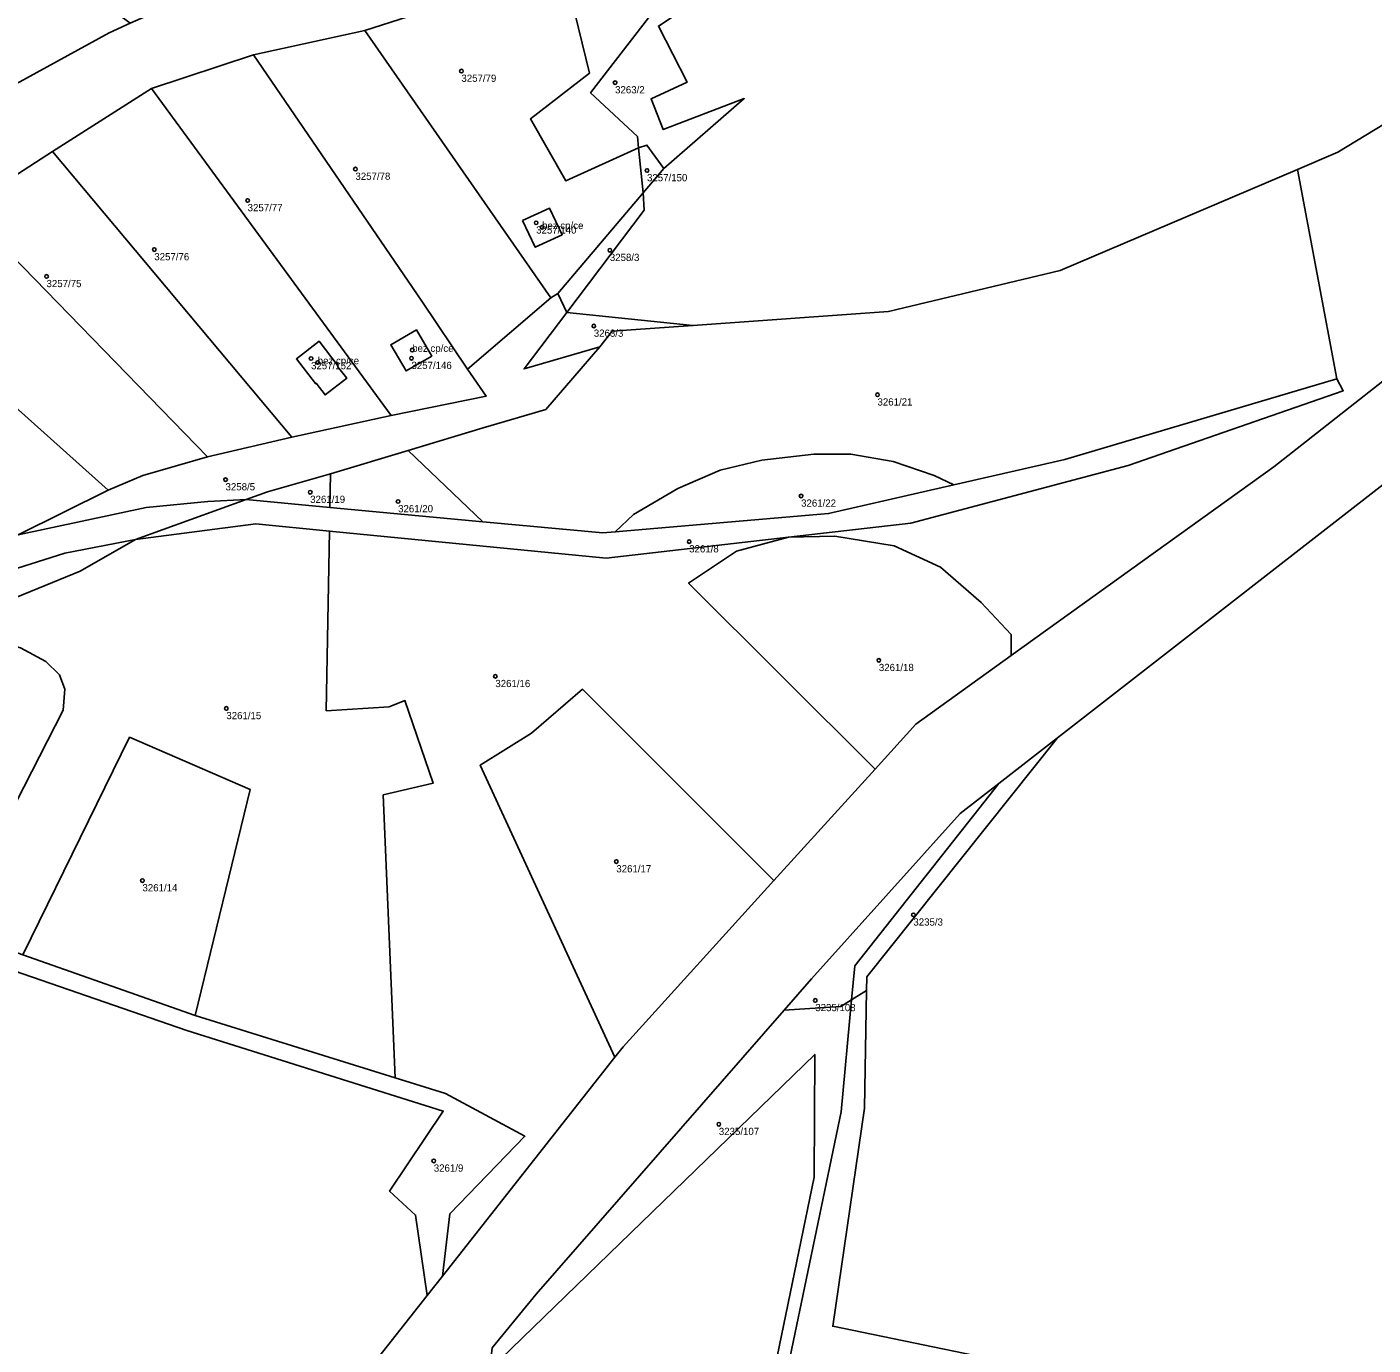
# Model space of a CAD drawing. Extents: x -878211 to -870363, y -1058464 to -1052522.
# Drawn here: x -875941 to -875754.6, y -1056729.3 to -1056546.8 of the extents above; entities that cross this region are included whole.
import ezdxf

# ---------------------------------------------------------------- set-up
doc = ezdxf.new("R2010")
doc.units = 0
for name, color, linetype in [('Definiční body', 7, 'Continuous'), ('Polygon budovy', 7, 'Continuous'), ('Polygon parcely', 7, 'Continuous')]:
    doc.layers.add(name, color=color, linetype=linetype)

msp = doc.modelspace()

# ---------------------------------------------------------------- linework, layer by layer
at = {"layer": 'Definiční body'}
for centre in [(-875880.81, -1056552.90994), (-875859.53, -1056554.50994), (-875895.48, -1056566.47994), (-875855.11, -1056566.67994), (-875910.4, -1056570.82994), (-875870.46, -1056573.91994), (-875869.64, -1056574.53994), (-875923.32, -1056577.61994), (-875860.26, -1056577.71994), (-875938.24, -1056581.33994), (-875862.48, -1056588.20994), (-875887.62, -1056591.53994), (-875901.62, -1056592.70994), (-875900.7, -1056593.25994), (-875887.72, -1056592.66994), (-875823.21, -1056597.72994), (-875913.46, -1056609.47994), (-875901.74, -1056611.21994), (-875833.78, -1056611.73994), (-875889.57, -1056612.50994), (-875849.28, -1056618.06994), (-875823.02, -1056634.49994), (-875876.11, -1056636.71994), (-875913.35, -1056641.15994), (-875859.36, -1056662.36994), (-875924.96, -1056664.99994), (-875818.24, -1056669.73994), (-875831.82, -1056681.58994), (-875845.17, -1056698.73994), (-875884.63, -1056703.80994)]:
    msp.add_circle(centre, 0.25, dxfattribs=at)
at = {"layer": 'Polygon budovy'}
for points in [[(-875872.35, -1056573.6), (-875870.59, -1056577.31), (-875866.88, -1056575.57), (-875868.63, -1056571.87)], [(-875890.58, -1056590.8), (-875888.47, -1056594.43), (-875884.92, -1056592.37), (-875887.04, -1056588.74)], [(-875900.52, -1056590.33), (-875903.66, -1056592.76), (-875901.01, -1056596.18), (-875900.93, -1056596.12), (-875899.67, -1056597.75), (-875896.69, -1056595.44), (-875897.95, -1056593.81), (-875897.87, -1056593.75)]]:
    msp.add_lwpolyline(points, close=True, dxfattribs=at)
at = {"layer": 'Polygon parcely'}
for points in [[(-875719.03, -1056473.69), (-875779.94, -1056503.64), (-875819.27, -1056524.13), (-875837.87, -1056536.25), (-875853.54, -1056546.69), (-875849.56, -1056554.45), (-875854.56, -1056556.73), (-875852.86, -1056561), (-875841.65, -1056556.72), (-875852.79, -1056566.39), (-875855.64, -1056569.75), (-875855.51, -1056572.16), (-875866.23, -1056586.36), (-875848.77, -1056588.15), (-875821.69, -1056586.22), (-875797.9, -1056580.5), (-875765.09, -1056566.55), (-875759.48, -1056564.16), (-875723.29, -1056542.13)], [(-875949.52, -1056571.85), (-875937.43, -1056564.05), (-875923.69, -1056555.3), (-875909.59, -1056550.64), (-875894.17, -1056547.3), (-875866.66, -1056538.43), (-875867.01, -1056533.55), (-875867.41, -1056528.11), (-875876.28, -1056531.08), (-875882.15, -1056533.05), (-875885.61, -1056533.95), (-875886.74, -1056532.87), (-875896.96, -1056535.43), (-875906.79, -1056537.89), (-875917.78, -1056542.73), (-875923.7, -1056544.97), (-875926.65, -1056546.29), (-875929.59, -1056547.61), (-875962.51, -1056565.65)], [(-875706.22, -1056558.88), (-875768.34, -1056607.7), (-875804.7, -1056633.84), (-875817.89, -1056643.33), (-875823.55, -1056649.56), (-875837.54, -1056664.99), (-875858.43, -1056688), (-875859.57, -1056689.45), (-875883.43, -1056719.76), (-875885.54, -1056722.43), (-875892.23, -1056730.93)], [(-875876.54, -1056729.69), (-875870.44, -1056722.25), (-875836.13, -1056682.94), (-875832.35, -1056678.6), (-875811.78, -1056655.72), (-875806.41, -1056651.55), (-875798.29, -1056645.22), (-875745.74, -1056604.33)], [(-875745.74, -1056604.33), (-875798.29, -1056645.22), (-875824.68, -1056678.32), (-875824.71, -1056680.22), (-875824.99, -1056696.52), (-875829.41, -1056726.71), (-875804.15, -1056731.93)], [(-875941.54, -1056675.26), (-875926.74, -1056645.14), (-875910.05, -1056652.4), (-875917.68, -1056683.66), (-875889.98, -1056692.31), (-875891.63, -1056653.14), (-875884.71, -1056651.49), (-875888.63, -1056640.08), (-875890.83, -1056640.93), (-875899.53, -1056641.48), (-875899.06, -1056616.61), (-875909.25, -1056615.62), (-875925.91, -1056617.78), (-875933.59, -1056622.15), (-875945.33, -1056626.95)], [(-875945.33, -1056626.95), (-875933.59, -1056622.15), (-875925.91, -1056617.78), (-875935.73, -1056619.65), (-875943.26, -1056622.04)], [(-875941.86, -1056632.75), (-875938.32, -1056634.64), (-875936.43, -1056636.51), (-875935.69, -1056638.48), (-875935.92, -1056641.4), (-875947.92, -1056664.78)], [(-875804.15, -1056731.93), (-875829.41, -1056726.71), (-875824.99, -1056696.52), (-875824.71, -1056680.22), (-875826.79, -1056681.5), (-875828.26, -1056697.02), (-875839.92, -1056753.04)], [(-875838.62, -1056738.3), (-875831.97, -1056706.07), (-875831.9, -1056689.06), (-875876.86, -1056732.68)]]:
    msp.add_lwpolyline(points, dxfattribs=at)
for points in [[(-875853.35, -1056543.5), (-875840.96, -1056533.23), (-875831.68, -1056529.34), (-875835.59, -1056519.35), (-875836.75, -1056516.5), (-875848.5, -1056521.38), (-875856.71, -1056524.36), (-875857.58, -1056524.66), (-875866.13, -1056527.65), (-875867.41, -1056528.11), (-875867.01, -1056533.55), (-875866.66, -1056538.43), (-875863.09, -1056553.2), (-875871.25, -1056559.53), (-875866.34, -1056568.12), (-875856.28, -1056563.53), (-875856.41, -1056561.99), (-875862.93, -1056555.9)], [(-875856.28, -1056563.53), (-875855.13, -1056563.15), (-875852.79, -1056566.39), (-875841.65, -1056556.72), (-875852.86, -1056561), (-875854.56, -1056556.73), (-875849.56, -1056554.45), (-875853.54, -1056546.69), (-875837.87, -1056536.25), (-875819.27, -1056524.13), (-875831.68, -1056529.34), (-875840.96, -1056533.23), (-875853.35, -1056543.5), (-875862.93, -1056555.9), (-875856.41, -1056561.99)], [(-875926.65, -1056546.29), (-875951.53, -1056527.78), (-875953.65, -1056531.96), (-875968.14, -1056559.94), (-875962.51, -1056565.65), (-875929.59, -1056547.61)], [(-875804.7, -1056633.84), (-875768.34, -1056607.7), (-875706.22, -1056558.88), (-875716.38, -1056537.2), (-875723.29, -1056542.13), (-875759.48, -1056564.16), (-875765.09, -1056566.55), (-875759.62, -1056595.53), (-875758.73, -1056597.18), (-875788.49, -1056607.53), (-875818.6, -1056615.49), (-875835.53, -1056617.44), (-875829.12, -1056617.29), (-875820.9, -1056618.64), (-875814.51, -1056621.59), (-875808.87, -1056626.51), (-875804.7, -1056630.94)], [(-875866.34, -1056568.12), (-875871.25, -1056559.53), (-875863.09, -1056553.2), (-875866.66, -1056538.43), (-875894.17, -1056547.3), (-875868.42, -1056584.3), (-875867.46, -1056583.72), (-875855.64, -1056569.75), (-875856.28, -1056563.53)], [(-875894.17, -1056547.3), (-875909.59, -1056550.64), (-875886.28, -1056584.79), (-875879.98, -1056594.19), (-875868.42, -1056584.3)], [(-875879.98, -1056594.19), (-875886.28, -1056584.79), (-875909.59, -1056550.64), (-875923.69, -1056555.3), (-875890.52, -1056600.59), (-875877.36, -1056597.92)], [(-875923.69, -1056555.3), (-875937.43, -1056564.05), (-875904.3, -1056603.6), (-875890.52, -1056600.59)], [(-875855.13, -1056563.15), (-875856.28, -1056563.53), (-875855.64, -1056569.75), (-875852.79, -1056566.39)], [(-875904.3, -1056603.6), (-875937.43, -1056564.05), (-875949.52, -1056571.85), (-875915.94, -1056606.34)], [(-875826.88, -1056605.97), (-875821.05, -1056606.98), (-875815.37, -1056608.93), (-875812.65, -1056610.22), (-875797.27, -1056606.71), (-875759.62, -1056595.53), (-875765.09, -1056566.55), (-875797.9, -1056580.5), (-875821.69, -1056586.22), (-875848.77, -1056588.15), (-875859.93, -1056588.94), (-875861.65, -1056591.09), (-875869.14, -1056599.76), (-875877.78, -1056602.31), (-875888.18, -1056605.44), (-875877.83, -1056615.31), (-875861.25, -1056616.86), (-875859.51, -1056616.71), (-875856.97, -1056614.31), (-875850.83, -1056610.72), (-875845, -1056608.15), (-875839.23, -1056606.79), (-875832.01, -1056605.97)], [(-875855.51, -1056572.16), (-875855.64, -1056569.75), (-875867.46, -1056583.72), (-875866.23, -1056586.36)], [(-875949.52, -1056571.85), (-875955.33, -1056576.78), (-875961.23, -1056582.75), (-875929.71, -1056610.93), (-875924.9, -1056608.92), (-875915.94, -1056606.34)], [(-875872.35, -1056573.6), (-875870.59, -1056577.31), (-875866.88, -1056575.57), (-875868.63, -1056571.87)], [(-875872.35, -1056573.6), (-875868.63, -1056571.87), (-875866.88, -1056575.57), (-875870.59, -1056577.31)], [(-875929.71, -1056610.93), (-875961.23, -1056582.75), (-875967.95, -1056589.32), (-875971.05, -1056592.66), (-875942.16, -1056617.12)], [(-875898.91, -1056608.66), (-875888.18, -1056605.44), (-875877.78, -1056602.31), (-875869.14, -1056599.76), (-875861.65, -1056591.09), (-875872.13, -1056594.15), (-875866.23, -1056586.36), (-875867.46, -1056583.72), (-875868.42, -1056584.3), (-875879.98, -1056594.19), (-875877.36, -1056597.92), (-875890.52, -1056600.59), (-875904.3, -1056603.6), (-875915.94, -1056606.34), (-875924.9, -1056608.92), (-875929.71, -1056610.93), (-875942.16, -1056617.12), (-875924.44, -1056613.32), (-875915.9, -1056612.51), (-875910.62, -1056612.25), (-875907.63, -1056611.18)], [(-875861.65, -1056591.09), (-875859.93, -1056588.94), (-875848.77, -1056588.15), (-875866.23, -1056586.36), (-875872.13, -1056594.15)], [(-875887.04, -1056588.74), (-875884.92, -1056592.37), (-875888.47, -1056594.43), (-875890.58, -1056590.8)], [(-875887.04, -1056588.74), (-875890.58, -1056590.8), (-875888.47, -1056594.43), (-875884.92, -1056592.37)], [(-875899.67, -1056597.75), (-875896.69, -1056595.44), (-875897.95, -1056593.81), (-875897.87, -1056593.75), (-875900.52, -1056590.33), (-875903.66, -1056592.76), (-875901.01, -1056596.18), (-875900.93, -1056596.12)], [(-875899.67, -1056597.75), (-875900.93, -1056596.12), (-875901.01, -1056596.18), (-875903.66, -1056592.76), (-875900.52, -1056590.33), (-875897.87, -1056593.75), (-875897.95, -1056593.81), (-875896.69, -1056595.44)], [(-875859.51, -1056616.71), (-875861.25, -1056616.86), (-875877.83, -1056615.31), (-875899, -1056613.34), (-875910.62, -1056612.25), (-875925.91, -1056617.78), (-875909.25, -1056615.62), (-875899.06, -1056616.61), (-875860.77, -1056620.35), (-875835.53, -1056617.44), (-875818.6, -1056615.49), (-875788.49, -1056607.53), (-875758.73, -1056597.18), (-875759.62, -1056595.53), (-875797.27, -1056606.71), (-875812.65, -1056610.22), (-875829.98, -1056614.18)], [(-875877.83, -1056615.31), (-875888.18, -1056605.44), (-875898.91, -1056608.66), (-875899, -1056613.34)], [(-875859.51, -1056616.71), (-875829.98, -1056614.18), (-875812.65, -1056610.22), (-875815.37, -1056608.93), (-875821.05, -1056606.98), (-875826.88, -1056605.97), (-875832.01, -1056605.97), (-875839.23, -1056606.79), (-875845, -1056608.15), (-875850.83, -1056610.72), (-875856.97, -1056614.31)], [(-875898.91, -1056608.66), (-875907.63, -1056611.18), (-875910.62, -1056612.25), (-875899, -1056613.34)], [(-875942.16, -1056617.12), (-875954.59, -1056623.34), (-875967.84, -1056630.53), (-875976.21, -1056639.64), (-875966.41, -1056633.91), (-875958.78, -1056629.66), (-875948.03, -1056624.28), (-875943.26, -1056622.04), (-875935.73, -1056619.65), (-875925.91, -1056617.78), (-875910.62, -1056612.25), (-875915.9, -1056612.51), (-875924.44, -1056613.32)], [(-875835.53, -1056617.44), (-875860.77, -1056620.35), (-875899.06, -1056616.61), (-875899.53, -1056641.48), (-875890.83, -1056640.93), (-875888.63, -1056640.08), (-875884.71, -1056651.49), (-875891.63, -1056653.14), (-875889.98, -1056692.31), (-875882.99, -1056694.5), (-875872.01, -1056700.4), (-875882.39, -1056711.14), (-875883.43, -1056719.76), (-875859.57, -1056689.45), (-875878.21, -1056649.03), (-875871.09, -1056644.6), (-875864.03, -1056638.5), (-875837.54, -1056664.99), (-875823.55, -1056649.56), (-875849.37, -1056623.81), (-875842.74, -1056619.38)], [(-875829.12, -1056617.29), (-875835.53, -1056617.44), (-875842.74, -1056619.38), (-875849.37, -1056623.81), (-875823.55, -1056649.56), (-875817.89, -1056643.33), (-875804.7, -1056633.84), (-875804.7, -1056630.94), (-875808.87, -1056626.51), (-875814.51, -1056621.59), (-875820.9, -1056618.64)], [(-875936.43, -1056636.51), (-875938.32, -1056634.64), (-875941.86, -1056632.75), (-875946.69, -1056631.41), (-875953.97, -1056631.25), (-875962.48, -1056636.34), (-875963.88, -1056637.97), (-875967.15, -1056642.32), (-875972.28, -1056643.28), (-875981.23, -1056649.71), (-875968.32, -1056650.96), (-875958.18, -1056653.12), (-875952.73, -1056653.82), (-875948.43, -1056657.71), (-875947.92, -1056664.78), (-875935.92, -1056641.4), (-875935.69, -1056638.48)], [(-875859.57, -1056689.45), (-875858.43, -1056688), (-875837.54, -1056664.99), (-875864.03, -1056638.5), (-875871.09, -1056644.6), (-875878.21, -1056649.03)], [(-875926.74, -1056645.14), (-875941.54, -1056675.26), (-875917.68, -1056683.66), (-875910.05, -1056652.4)], [(-875824.71, -1056680.22), (-875824.68, -1056678.32), (-875798.29, -1056645.22), (-875806.41, -1056651.55), (-875826.34, -1056676.79), (-875826.79, -1056681.5)], [(-875811.78, -1056655.72), (-875832.35, -1056678.6), (-875836.13, -1056682.94), (-875828.3, -1056682.42), (-875826.79, -1056681.5), (-875826.34, -1056676.79), (-875806.41, -1056651.55)], [(-875882.99, -1056694.5), (-875889.98, -1056692.31), (-875917.68, -1056683.66), (-875941.54, -1056675.26), (-875951.63, -1056671.71), (-875952.81, -1056674.02), (-875947.86, -1056675.74), (-875918.8, -1056685.75), (-875883.33, -1056696.92), (-875890.74, -1056708), (-875887.16, -1056711.31), (-875885.54, -1056722.43), (-875883.43, -1056719.76), (-875882.39, -1056711.14), (-875872.01, -1056700.4)], [(-875938.19, -1056761.3), (-875917.9, -1056751.67), (-875902.52, -1056741.71), (-875892.23, -1056730.93), (-875885.54, -1056722.43), (-875887.16, -1056711.31), (-875890.74, -1056708), (-875883.33, -1056696.92), (-875918.8, -1056685.75), (-875947.86, -1056675.74), (-875952.81, -1056674.02), (-875957.89, -1056683.6), (-875965.89, -1056701.08), (-875973.4, -1056714.57), (-875980.8, -1056725.58), (-875992.59, -1056738.66), (-876000.4, -1056747.1), (-876014.94, -1056759.5), (-876032.45, -1056765.95), (-876044.43, -1056773.47), (-876048.51, -1056777.94), (-876013.45, -1056813.09), (-876002.67, -1056795.89), (-875990.13, -1056781)], [(-875828.26, -1056697.02), (-875826.79, -1056681.5), (-875828.3, -1056682.42), (-875836.13, -1056682.94), (-875870.44, -1056722.25), (-875876.54, -1056729.69), (-875876.86, -1056732.68), (-875831.9, -1056689.06), (-875831.97, -1056706.07), (-875838.62, -1056738.3), (-875839.92, -1056753.04)]]:
    msp.add_lwpolyline(points, close=True, dxfattribs=at)

# ---------------------------------------------------------------- texts
at = {"layer": 'Definiční body'}
for s, p in [('3257/79', (-875880.81, -1056554.399)), ('3263/2', (-875859.53, -1056555.999)), ('3257/78', (-875895.48, -1056567.969)), ('3257/150', (-875855.11, -1056568.169)), ('3257/77', (-875910.4, -1056572.319)), ('3257/140', (-875870.46, -1056575.409)), ('bez cp/ce', (-875869.64, -1056574.79)), ('3257/76', (-875923.32, -1056579.109)), ('3258/3', (-875860.26, -1056579.209)), ('3257/75', (-875938.24, -1056582.829)), ('3263/3', (-875862.48, -1056589.699)), ('bez cp/ce', (-875887.62, -1056591.79)), ('3257/152', (-875901.62, -1056594.199)), ('bez cp/ce', (-875900.7, -1056593.51)), ('3257/146', (-875887.72, -1056594.159)), ('3261/21', (-875823.21, -1056599.219)), ('3258/5', (-875913.46, -1056610.969)), ('3261/19', (-875901.74, -1056612.709)), ('3261/20', (-875889.57, -1056613.999)), ('3261/22', (-875833.78, -1056613.229)), ('3261/8', (-875849.28, -1056619.559)), ('3261/18', (-875823.02, -1056635.989)), ('3261/16', (-875876.11, -1056638.209)), ('3261/15', (-875913.35, -1056642.649)), ('3261/17', (-875859.36, -1056663.859)), ('3261/14', (-875924.96, -1056666.489)), ('3235/3', (-875818.24, -1056671.229)), ('3235/108', (-875831.82, -1056683.079)), ('3235/107', (-875845.17, -1056700.229)), ('3261/9', (-875884.63, -1056705.299))]:
    msp.add_text(s, height=0.999996, dxfattribs=at).set_placement(p)

doc.saveas('drawing.dxf')
